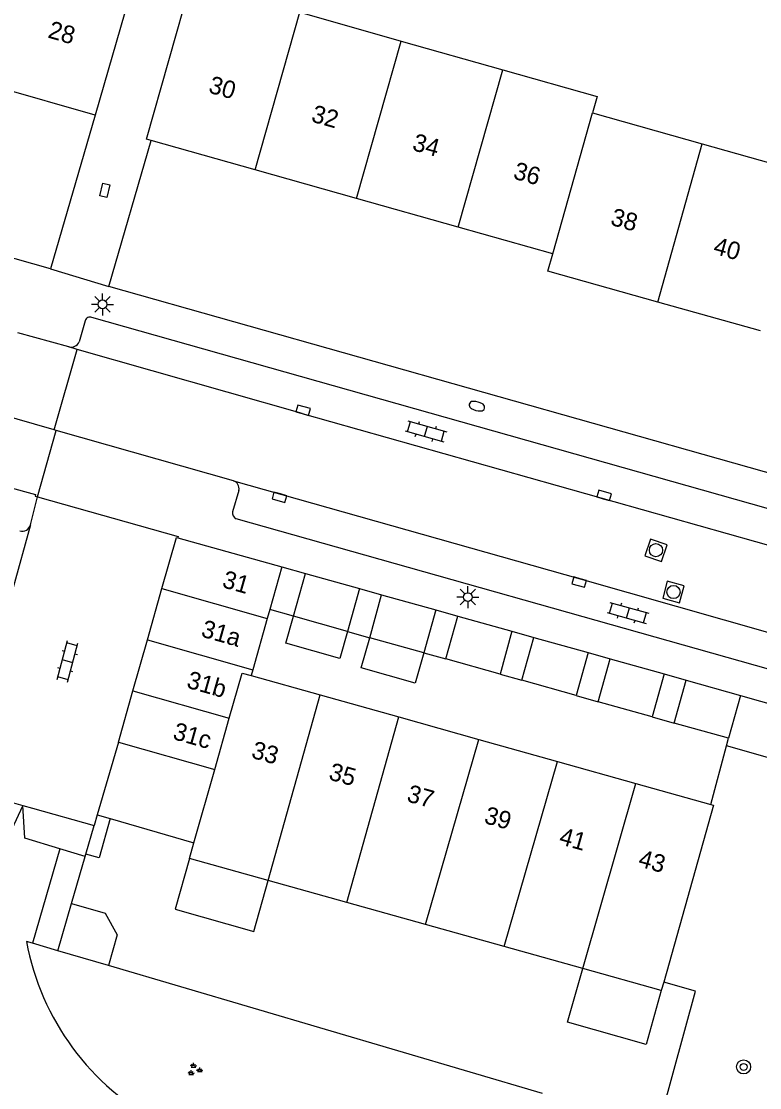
# Model space of a CAD drawing. Extents: x 132994 to 136000, y 393499 to 395512.
# Drawn here: x 134128.7 to 134170.7, y 394410.7 to 394471.3 of the extents above; entities that cross this region are included whole.
import ezdxf

# ---------------------------------------------------------------- set-up
doc = ezdxf.new("R2010")
doc.units = 0
for name, color, linetype in [('gg-afsc-erfafscheiding', 7, 'Continuous'), ('gg-afsc-muur', 7, 'Continuous'), ('gg-anno-huisnummerreeks BGT', 7, 'Continuous'), ('gg-bbg-bijgebouw', 7, 'Continuous'), ('gg-bbg-gedigitaliseerde bebouwing', 7, 'Continuous'), ('gg-bbg-gedigitaliseerde bijgebouw', 7, 'Continuous'), ('gg-bbg-hoofdgebouw', 7, 'Continuous'), ('gg-bbg-luifel en loopbrug', 7, 'Continuous'), ('gg-bbg-tussenscheiding', 7, 'Continuous'), ('gg-knt-onverhard', 7, 'Continuous'), ('gg-knt-verharding', 7, 'Continuous'), ('gg-knt-verharding nz', 7, 'Continuous'), ('gt-grn-groengrens', 7, 'Continuous'), ('gt-grn-weggrens', 7, 'Continuous'), ('gt-symb-boom', 7, 'Continuous'), ('gt-symb-brandkraan', 7, 'Continuous'), ('gt-symb-groenvak', 7, 'Continuous'), ('gt-symb-klinker verharding', 7, 'Continuous'), ('gt-symb-kolk', 7, 'Continuous'), ('gt-symb-kolk center center', 7, 'Continuous'), ('gt-symb-lichtmast', 7, 'Continuous'), ('gt-symb-rioolschacht', 7, 'Continuous')]:
    doc.layers.add(name, color=color, linetype=linetype)

# ---------------------------------------------------------------- blocks, each defined once
blk = doc.blocks.new('gt0-LMAST')
at = {"layer": 'gt-symb-lichtmast'}
for p, q in [((-0.005, 0.246), (-0.005, 0.621)), ((-0.182, 0.173), (-0.447, 0.438)), ((0.172, 0.173), (0.437, 0.438)), ((-0.255, -0.004), (-0.63, -0.004)), ((-0.182, -0.181), (-0.447, -0.446)), ((-0.005, -0.254), (-0.005, -0.629)), ((0.437, -0.446), (0.172, -0.181)), ((0.245, -0.004), (0.62, -0.004))]:
    blk.add_line(p, q, dxfattribs=at)
blk.add_circle((-0.005, -0.004), 0.25, dxfattribs=at)
blk = doc.blocks.new('gt0-KOLKCC')
at = {"layer": 'gt-symb-kolk center center'}
blk.add_lwpolyline([(-0.375, 0.2), (0.375, 0.2), (0.375, -0.2), (-0.375, -0.2)], close=True, dxfattribs=at)
blk = doc.blocks.new('gt0-KOLK')
at = {"layer": 'gt-symb-kolk'}
blk.add_lwpolyline([(0, 0), (0.375, 0), (0.375, 0.4), (-0.375, 0.4), (-0.375, 0), (0, 0)], dxfattribs=at)
blk = doc.blocks.new('gt0-KL1')
at = {"layer": 'gt-symb-klinker verharding'}
for p, q in [((-1.15, 0.3), (1.15, 0.3)), ((-1, -0.3), (-1, 0.3)), ((-0.5, 0.3), (-0.5, 0.45)), ((0, -0.3), (0, 0.3)), ((0.5, 0.3), (0.5, 0.45)), ((1, -0.3), (1, 0.3)), ((-1.15, -0.3), (1.15, -0.3)), ((-0.5, -0.45), (-0.5, -0.3)), ((0.5, -0.45), (0.5, -0.3))]:
    blk.add_line(p, q, dxfattribs=at)
blk = doc.blocks.new('gt0-RS')
at = {"layer": 'gt-symb-rioolschacht'}
blk.add_lwpolyline([(-0.5, -0.5), (0.5, -0.5), (0.5, 0.5), (-0.5, 0.5)], close=True, dxfattribs=at)
blk.add_circle((0, 0), 0.375, dxfattribs=at)
blk = doc.blocks.new('gt0-BR')
at = {"layer": 'gt-symb-brandkraan'}
for centre, radius, start, end in [((-0.244, 0), 0.206, 107.56694, 252.43307), ((0.599, -2.664), 3, 106.89205, 107.56694), ((0, -0.691), 0.938, 73.10799, 106.89205), ((-0.599, -2.664), 3, 72.43309, 73.10799), ((0.244, 0), 0.206, 287.56695, 72.43309), ((0.599, 2.664), 3, 252.43307, 253.10797), ((0, 0.691), 0.938, 253.10797, 286.89206), ((-0.599, 2.664), 3, 286.89206, 287.56695)]:
    blk.add_arc(centre, radius, start, end, dxfattribs=at)
blk = doc.blocks.new('gt0-BOOM')
at = {"layer": 'gt-symb-boom'}
for radius in [0.4, 0.2]:
    blk.add_circle((0, 0), radius, dxfattribs=at)
blk = doc.blocks.new('gt0-GRVAK')
at = {"layer": 'gt-symb-groenvak'}
for p, q in [((-0.11, 0.189), (-0.228, 0.24)), ((-0.182, 0.153), (0.088, 0.153)), ((-0.091, 0.211), (-0.156, 0.322)), ((-0.047, 0.214), (-0.047, 0.393)), ((-0.004, 0.211), (0.061, 0.322)), ((0.015, 0.189), (0.133, 0.24)), ((0.262, -0.052), (0.197, 0.059)), ((0.305, -0.049), (0.305, 0.13)), ((0.349, -0.052), (0.414, 0.059)), ((-0.245, -0.228), (-0.363, -0.177)), ((-0.318, -0.264), (-0.047, -0.264)), ((-0.226, -0.206), (-0.291, -0.095)), ((-0.183, -0.203), (-0.183, -0.024)), ((-0.139, -0.206), (-0.074, -0.095)), ((-0.12, -0.228), (-0.002, -0.177)), ((0.243, -0.074), (0.125, -0.023)), ((0.17, -0.11), (0.441, -0.11)), ((0.368, -0.074), (0.486, -0.023))]:
    blk.add_line(p, q, dxfattribs=at)

msp = doc.modelspace()

# ---------------------------------------------------------------- linework, layer by layer
at = {"layer": 'gg-afsc-erfafscheiding'}
for p, q in [((134132.292, 394423.834), (134132.334, 394423.977)), ((134131.517, 394421.16), (134132.292, 394423.834)), ((134158.316, 394410.362), (134133.616, 394417.631))]:
    msp.add_line(p, q, dxfattribs=at)
msp.add_lwpolyline([(134159.342, 394408.284), (134164.462, 394406.88), (134167.012, 394416.183), (134165.201, 394416.693)], dxfattribs=at)
at = {"layer": 'gg-afsc-muur'}
for p, q in [((134168.767, 394430.135), (134168.88, 394430.56)), ((134167.878, 394426.794), (134168.767, 394430.135))]:
    msp.add_line(p, q, dxfattribs=at)
at = {"layer": 'gg-bbg-bijgebouw'}
for p, q in [((134137.56, 394441.958), (134143.48, 394440.32)), ((134143.48, 394440.32), (134142.795, 394437.879)), ((134144.14, 394437.5), (134144.82, 394439.94)), ((134144.82, 394439.94), (134147.9, 394439.07)), ((134135.83, 394436.16), (134136.655, 394439.07)), ((134147.9, 394439.07), (134147.22, 394436.64)), ((134148.48, 394436.28), (134149.15, 394438.72)), ((134149.15, 394438.72), (134152.24, 394437.86)), ((134142.795, 394437.879), (134142.652, 394437.369)), ((134152.24, 394437.86), (134151.56, 394435.42)), ((134142.652, 394437.369), (134141.836, 394434.457)), ((134147.22, 394436.64), (134144.14, 394437.5)), ((134152.81, 394435.07), (134153.49, 394437.5)), ((134153.49, 394437.5), (134156.57, 394436.65)), ((134156.57, 394436.65), (134155.89, 394434.21)), ((134135.006, 394433.25), (134135.83, 394436.16)), ((134151.56, 394435.42), (134148.48, 394436.28)), ((134157.13, 394433.86), (134157.81, 394436.3)), ((134157.81, 394436.3), (134160.9, 394435.43)), ((134160.9, 394435.43), (134160.22, 394433)), ((134155.89, 394434.21), (134152.81, 394435.07)), ((134161.47, 394432.64), (134162.15, 394435.07)), ((134162.15, 394435.07), (134165.23, 394434.22)), ((134141.836, 394434.457), (134141.742, 394434.123)), ((134165.23, 394434.22), (134164.55, 394431.78)), ((134160.22, 394433), (134157.13, 394433.86)), ((134165.8, 394431.42), (134166.48, 394433.86)), ((134166.48, 394433.86), (134169.56, 394433)), ((134134.181, 394430.34), (134135.006, 394433.25)), ((134169.56, 394433), (134168.88, 394430.56)), ((134164.55, 394431.78), (134161.47, 394432.64)), ((134168.88, 394430.56), (134165.8, 394431.42))]:
    msp.add_line(p, q, dxfattribs=at)
msp.add_lwpolyline([(134136.655, 394439.07), (134137.48, 394441.98), (134137.56, 394441.958)], dxfattribs=at)
at = {"layer": 'gg-bbg-gedigitaliseerde bebouwing'}
for p, q in [((134144.495, 394471.849), (134150.272, 394470.216)), ((134150.272, 394470.216), (134156.049, 394468.583)), ((134161.154, 394466.124), (134167.385, 394464.363)), ((134167.385, 394464.363), (134173.231, 394462.711))]:
    msp.add_line(p, q, dxfattribs=at)
msp.add_lwpolyline([(134156.049, 394468.583), (134161.42, 394467.065), (134161.154, 394466.124)], dxfattribs=at)
at = {"layer": 'gg-bbg-gedigitaliseerde bijgebouw'}
for p, q in [((134134.181, 394430.34), (134132.982, 394426.21)), ((134132.982, 394426.21), (134133.719, 394425.996)), ((134133.719, 394425.996), (134138.479, 394424.615)), ((134130.737, 394418.478), (134131.517, 394421.16)), ((134133.616, 394417.631), (134130.737, 394418.478))]:
    msp.add_line(p, q, dxfattribs=at)
msp.add_lwpolyline([(134131.517, 394421.16), (134133.425, 394420.617), (134134.116, 394419.383), (134133.616, 394417.631)], dxfattribs=at)
at = {"layer": 'gg-bbg-hoofdgebouw'}
for p, q in [((134135.19, 394474.1), (134132.87, 394466)), ((134132.87, 394466), (134126.98, 394467.678)), ((134141.957, 394462.895), (134136.055, 394464.56)), ((134147.734, 394461.265), (134141.957, 394462.895)), ((134153.511, 394459.635), (134147.734, 394461.265)), ((134158.891, 394458.117), (134153.511, 394459.635)), ((134170.706, 394453.726), (134164.858, 394455.37)), ((134141.742, 394434.123), (134145.656, 394433.025)), ((134145.656, 394433.025), (134150.128, 394431.771)), ((134150.128, 394431.771), (134154.68, 394430.495)), ((134154.68, 394430.495), (134159.153, 394429.24)), ((134159.153, 394429.24), (134163.625, 394427.986)), ((134163.625, 394427.986), (134167.878, 394426.794)), ((134138.228, 394423.729), (134138.479, 394424.615)), ((134142.701, 394422.476), (134138.228, 394423.729)), ((134147.174, 394421.223), (134142.701, 394422.476)), ((134151.647, 394419.97), (134147.174, 394421.223)), ((134156.119, 394418.718), (134151.647, 394419.97)), ((134160.592, 394417.465), (134156.119, 394418.718)), ((134165.065, 394416.212), (134160.592, 394417.465)), ((134165.201, 394416.693), (134165.065, 394416.212))]:
    msp.add_line(p, q, dxfattribs=at)
for points in [[(134136.055, 394464.56), (134135.79, 394464.635), (134138.318, 394473.595), (134138.693, 394473.489)], [(134164.858, 394455.37), (134158.613, 394457.126), (134158.891, 394458.117)], [(134167.878, 394426.794), (134168.033, 394426.75), (134165.201, 394416.693)]]:
    msp.add_lwpolyline(points, dxfattribs=at)
at = {"layer": 'gg-bbg-luifel en loopbrug'}
for p, q in [((134143.48, 394440.32), (134144.82, 394439.94)), ((134147.9, 394439.07), (134149.15, 394438.72)), ((134144.14, 394437.5), (134142.795, 394437.879)), ((134152.24, 394437.86), (134153.49, 394437.5)), ((134147.22, 394436.64), (134148.48, 394436.28)), ((134156.57, 394436.65), (134157.81, 394436.3)), ((134151.56, 394435.42), (134152.81, 394435.07)), ((134160.9, 394435.43), (134162.15, 394435.07)), ((134155.89, 394434.21), (134157.13, 394433.86)), ((134165.23, 394434.22), (134166.48, 394433.86)), ((134160.22, 394433), (134161.47, 394432.64)), ((134164.55, 394431.78), (134165.8, 394431.42)), ((134132.982, 394426.21), (134132.803, 394425.593)), ((134132.334, 394423.977), (134132.803, 394425.593))]:
    msp.add_line(p, q, dxfattribs=at)
for points in [[(134147.22, 394436.64), (134146.784, 394435.104), (134143.708, 394435.977), (134144.14, 394437.5)], [(134151.56, 394435.42), (134151.07, 394433.692), (134147.993, 394434.564), (134148.48, 394436.28)], [(134133.719, 394425.996), (134133.086, 394423.764), (134132.334, 394423.977)], [(134138.228, 394423.729), (134137.409, 394420.843), (134141.878, 394419.575), (134142.701, 394422.476)], [(134165.065, 394416.212), (134164.195, 394413.146), (134159.726, 394414.414), (134160.592, 394417.465)]]:
    msp.add_lwpolyline(points, dxfattribs=at)
at = {"layer": 'gg-bbg-tussenscheiding'}
for p, q in [((134141.957, 394462.895), (134144.495, 394471.849)), ((134147.734, 394461.265), (134150.272, 394470.216)), ((134153.511, 394459.635), (134156.049, 394468.583)), ((134158.891, 394458.117), (134161.154, 394466.124)), ((134164.858, 394455.37), (134167.385, 394464.363)), ((134136.655, 394439.07), (134142.652, 394437.369)), ((134135.83, 394436.16), (134141.836, 394434.457)), ((134135.006, 394433.25), (134140.488, 394431.696)), ((134142.701, 394422.476), (134145.656, 394433.025)), ((134147.174, 394421.223), (134150.128, 394431.771)), ((134139.662, 394428.785), (134140.488, 394431.696)), ((134134.181, 394430.34), (134139.662, 394428.785)), ((134151.647, 394419.97), (134154.68, 394430.495)), ((134138.479, 394424.615), (134139.662, 394428.785)), ((134156.119, 394418.718), (134159.153, 394429.24)), ((134160.592, 394417.465), (134163.625, 394427.986))]:
    msp.add_line(p, q, dxfattribs=at)
msp.add_lwpolyline([(134140.488, 394431.696), (134141.219, 394434.272), (134141.742, 394434.123)], dxfattribs=at)
at = {"layer": 'gg-knt-onverhard'}
msp.add_lwpolyline([(134128.744, 394426.741), (134127.582, 394424.26), (134126.625, 394422.261), (134123.695, 394416.987), (134122.198, 394414.606), (134121.558, 394412.818), (134122.195, 394411.145), (134123.889, 394410.199), (134126.498, 394409.038), (134129.655, 394407.678), (134132.464, 394406.211), (134134.89, 394404.861)], dxfattribs=at)
at = {"layer": 'gg-knt-verharding'}
for p, q in [((134130.325, 394457.255), (134083.399, 394470.499)), ((134132.87, 394466), (134130.325, 394457.255)), ((134133.649, 394456.259), (134136.055, 394464.56)), ((134132.3, 394454.301), (134131.95, 394453.11)), ((134185.635, 394439.511), (134132.675, 394454.495)), ((134131.363, 394452.816), (134128.464, 394453.617)), ((134130.523, 394448.106), (134131.836, 394452.679)), ((134131.836, 394452.679), (134131.363, 394452.816)), ((134130.523, 394448.106), (134127.175, 394449.068)), ((134130.648, 394448.07), (134130.523, 394448.106)), ((134140.722, 394445.206), (134130.648, 394448.07)), ((134141.036, 394444.659), (134140.682, 394443.437)), ((134129.184, 394442.697), (134129.586, 394444.285)), ((134183.282, 394431.068), (134140.886, 394443.048)), ((134127.681, 394427.042), (134128.744, 394426.741)), ((134128.744, 394426.741), (134129.292, 394426.586)), ((134129.292, 394426.586), (134132.803, 394425.593))]:
    msp.add_line(p, q, dxfattribs=at)
for points in [[(134224.525, 394430.549), (134189.236, 394440.502), (134189.195, 394440.358), (134183.368, 394442.047), (134183.408, 394442.191), (134133.649, 394456.259)], [(134122.438, 394446.287), (134122.45, 394446.331), (134129.477, 394444.417), (134129.444, 394444.325), (134129.586, 394444.285)], [(134129.586, 394444.285), (134137.583, 394442.041), (134137.56, 394441.958)], [(134169.56, 394433), (134180.077, 394430.023), (134179.353, 394427.097)]]:
    msp.add_lwpolyline(points, dxfattribs=at)
for centre, radius, start, end in [((134132.573, 394454.232), 0.282, 68.88512, 165.82295), ((134131.49, 394453.296), 0.496, 255.18247, 338.02569), ((134140.579, 394444.76), 0.468, 347.54278, 72.17233), ((134141.02, 394443.366), 0.345, 168.1311, 247.21588), ((134128.709, 394442.837), 0.495, 254.88743, 343.57556)]:
    msp.add_arc(centre, radius, start, end, dxfattribs=at)
at = {"layer": 'gg-knt-verharding nz'}
for q in [(134131.836, 394452.679), (134185.561, 394437.472)]:
    msp.add_line((134144.636, 394449.026), q, dxfattribs=at)
for points in [[(134140.722, 394445.206), (134160.445, 394439.633), (134182.423, 394433.365), (134184.24, 394432.859)], [(134129.184, 394442.697), (134127.16, 394435.415), (134126.923, 394434.587), (134125.163, 394427.753)]]:
    msp.add_lwpolyline(points, dxfattribs=at)
at = {"layer": 'gt-grn-groengrens'}
for p, q in [((134179.353, 394427.097), (134168.767, 394430.135)), ((134130.858, 394424.275), (134129.298, 394418.901)), ((134132.292, 394423.834), (134130.858, 394424.275)), ((134129.298, 394418.901), (134128.951, 394419.003)), ((134130.737, 394418.478), (134129.298, 394418.901))]:
    msp.add_line(p, q, dxfattribs=at)
msp.add_lwpolyline([(134130.858, 394424.275), (134128.866, 394424.888), (134128.744, 394426.741)], dxfattribs=at)
msp.add_arc((134143.484, 394421.726), 14.786, 190.6132, 242.11695, dxfattribs=at)
at = {"layer": 'gt-grn-weggrens'}
for p, q in [((134130.325, 394457.255), (134133.649, 394456.259)), ((134129.586, 394444.285), (134130.648, 394448.07))]:
    msp.add_line(p, q, dxfattribs=at)

# ---------------------------------------------------------------- block references
at = {"layer": 'gt-symb-boom'}
msp.add_blockref('gt0-BOOM', (134169.746, 394411.869), dxfattribs=at)
at = {"layer": 'gt-symb-brandkraan', "rotation": 164.48582471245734}
msp.add_blockref('gt0-BR', (134154.575, 394449.447), dxfattribs=at)
at = {"layer": 'gt-symb-groenvak'}
msp.add_blockref('gt0-GRVAK', (134138.507, 394411.711), dxfattribs=at)
at = {"layer": 'gt-symb-klinker verharding'}
for p, rotation in [((134151.676, 394448.016), -15.66210634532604), ((134163.17, 394437.688), -15.662106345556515), ((134131.293, 394434.936), 75.17189147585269)]:
    msp.add_blockref('gt0-KL1', p, dxfattribs=dict(at, rotation=rotation))
at = {"layer": 'gt-symb-kolk'}
for p, rotation in [((134144.636, 394449.026), -16.05070464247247), ((134143.395, 394444.454), 164.20979272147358), ((134161.754, 394444.185), -15.790207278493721), ((134160.445, 394439.633), 164.0845322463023)]:
    msp.add_blockref('gt0-KOLK', p, dxfattribs=dict(at, rotation=rotation))
at = {"layer": 'gt-symb-kolk center center', "rotation": 76.90134335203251}
msp.add_blockref('gt0-KOLKCC', (134133.409, 394461.726), dxfattribs=at)
at = {"layer": 'gt-symb-lichtmast'}
for p in [(134133.283, 394455.242), (134154.067, 394438.595)]:
    msp.add_blockref('gt0-LMAST', p, dxfattribs=at)
at = {"layer": 'gt-symb-rioolschacht'}
for p, rotation in [((134164.759, 394441.256), -18.84067975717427), ((134165.756, 394438.876), 164.90483796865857)]:
    msp.add_blockref('gt0-RS', p, dxfattribs=dict(at, rotation=rotation))

# ---------------------------------------------------------------- texts
at = {"layer": 'gg-anno-huisnummerreeks BGT'}
for s, rotation, p in [('28', 344.1, (134130.12, 394470.423)), ('30', 344.2, (134139.257, 394467.294)), ('32', 344.2, (134145.1, 394465.646)), ('34', 344.2, (134150.846, 394464.025)), ('36', 344.2, (134156.588, 394462.404)), ('38', 344.3, (134162.118, 394459.776)), ('40', 344.3, (134167.966, 394458.132)), ('31', 344.2, (134140.032, 394439.165)), ('31a', 344.2, (134138.834, 394436.36)), ('31b', 344.2, (134138.01, 394433.451)), ('31c', 344.2, (134137.222, 394430.53)), ('33', 344.3, (134141.691, 394429.464)), ('35', 344.3, (134146.093, 394428.23)), ('37', 344.3, (134150.533, 394426.985)), ('39', 344.3, (134154.931, 394425.751)), ('41', 344.3, (134159.194, 394424.556)), ('43', 344.3, (134163.697, 394423.293))]:
    msp.add_text(s, height=1, rotation=rotation, dxfattribs=at).set_placement(p)

doc.saveas('drawing.dxf')
